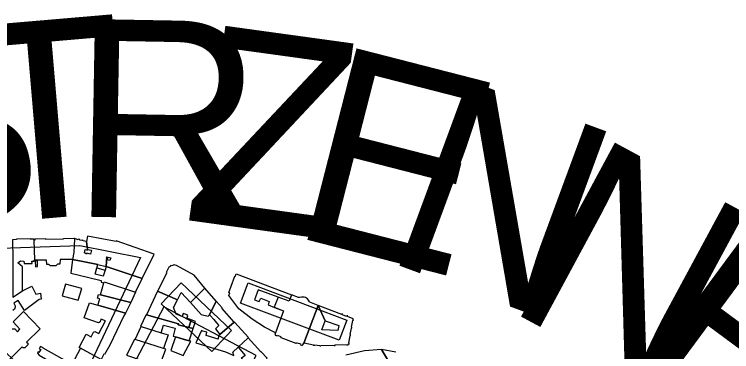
# Model space of a CAD drawing. Extents: x -293619 to -291580, y 30940 to 32770.
# Drawn here: x -291637.79 to -291625.16, y 30983.17 to 30989.1 of the extents above; entities that cross this region are included whole.
import ezdxf

# ---------------------------------------------------------------- set-up
doc = ezdxf.new("R2010")
doc.units = 0
doc.layers.add('RAMKA_I_OPISY', color=7, linetype='Continuous')

msp = doc.modelspace()

# ---------------------------------------------------------------- linework, layer by layer
at = {"layer": 'RAMKA_I_OPISY'}
for points in [[(-291637.424, 30984.781), (-291637.435, 30985.137), (-291637.435, 30985.151), (-291637.506, 30985.149), (-291637.506, 30985.157), (-291637.751, 30985.15), (-291637.751, 30985.143), (-291637.821, 30985.141), (-291637.814, 30984.792), (-291637.814, 30984.134), (-291637.642, 30984.241), (-291637.646, 30984.666), (-291637.724, 30984.735), (-291637.68, 30984.768), (-291637.618, 30984.766), (-291637.615, 30984.725), (-291637.476, 30984.726), (-291637.477, 30984.767), (-291637.438, 30984.767), (-291637.438, 30984.779)], [(-291636.763, 30984.796), (-291636.981, 30984.794), (-291636.986, 30984.713), (-291637.028, 30984.712), (-291637.058, 30984.68), (-291637.148, 30984.68), (-291637.183, 30984.708), (-291637.214, 30984.708), (-291637.223, 30984.782), (-291637.424, 30984.781), (-291637.435, 30985.137), (-291637.422, 30985.138), (-291637.422, 30985.157), (-291637.237, 30985.16), (-291637.237, 30985.152), (-291636.924, 30985.158), (-291636.924, 30985.164), (-291636.737, 30985.167), (-291636.728, 30985.158), (-291636.741, 30984.917)], [(-291635.536, 30984.46), (-291635.325, 30984.887), (-291635.994, 30985.122), (-291635.997, 30985.113), (-291636.498, 30985.205), (-291636.519, 30985.108), (-291636.497, 30984.972), (-291636.429, 30984.955), (-291636.444, 30984.889), (-291636.513, 30984.907), (-291636.517, 30984.888), (-291636.55, 30984.908), (-291636.54, 30984.967), (-291636.501, 30984.957), (-291636.497, 30984.972), (-291636.519, 30985.108), (-291636.577, 30985.122), (-291636.575, 30985.129), (-291636.593, 30985.134), (-291636.595, 30985.126), (-291636.637, 30985.136), (-291636.635, 30985.143), (-291636.659, 30985.149), (-291636.661, 30985.142), (-291636.71, 30985.155), (-291636.723, 30985.165), (-291636.728, 30985.158), (-291636.741, 30984.917), (-291636.763, 30984.796), (-291636.609, 30984.764), (-291636.317, 30984.704), (-291636.169, 30984.668), (-291636.159, 30984.841), (-291636.088, 30984.825), (-291636.104, 30984.778), (-291636.15, 30984.79), (-291636.144, 30984.811), (-291636.166, 30984.816), (-291636.159, 30984.841), (-291636.169, 30984.668)], [(-291638.557, 30984.978), (-291636.633, 30985.042), (-291635.568, 30984.829), (-291636.69, 30982.45), (-291637.514, 30982.748), (-291638.231, 30983.437), (-291638.643, 30984.609)], [(-291637.421, 30984.771), (-291637.416, 30984.666), (-291637.377, 30984.668), (-291637.382, 30984.773)], [(-291635.653, 30984.217), (-291635.536, 30984.46), (-291636.169, 30984.668), (-291636.189, 30984.607), (-291636.224, 30984.498), (-291636.364, 30984.535), (-291636.317, 30984.704), (-291636.609, 30984.764), (-291636.763, 30984.796), (-291636.795, 30984.555), (-291636.67, 30984.524), (-291636.259, 30984.423), (-291636.259, 30984.393), (-291636.214, 30984.381), (-291636.203, 30984.4)], [(-291636.333, 30984.646), (-291636.189, 30984.607), (-291636.224, 30984.498), (-291636.364, 30984.535)], [(-291634.433, 30984.29), (-291634.621, 30984.518), (-291634.93, 30984.687), (-291634.958, 30984.695), (-291634.966, 30984.702), (-291634.975, 30984.705), (-291634.986, 30984.693), (-291635.023, 30984.681), (-291635.033, 30984.689), (-291635.04, 30984.684), (-291635.044, 30984.669), (-291635.065, 30984.656), (-291635.112, 30984.567), (-291635.105, 30984.558), (-291635.265, 30984.236), (-291634.915, 30984.084), (-291634.85, 30984.211), (-291634.687, 30984.037)], [(-291633.193, 30983.502), (-291633.386, 30983.602), (-291633.602, 30983.747), (-291633.838, 30983.925), (-291634.014, 30984.159), (-291633.996, 30984.207), (-291634.011, 30984.216), (-291633.972, 30984.325), (-291633.908, 30984.498), (-291633.899, 30984.494), (-291633.882, 30984.544), (-291632.908, 30984.173), (-291632.951, 30984.059), (-291633.145, 30984.131), (-291633.496, 30984.263), (-291633.559, 30984.087), (-291633.475, 30984.054), (-291633.45, 30984.114), (-291633.3, 30984.056), (-291633.321, 30983.996), (-291633.208, 30983.952), (-291633.051, 30983.891)], [(-291636.601, 30984.282), (-291636.889, 30984.362), (-291636.945, 30984.154), (-291636.666, 30984.078)], [(-291635.739, 30984.037), (-291636.27, 30984.171), (-291636.214, 30984.381), (-291636.203, 30984.4), (-291635.653, 30984.217)], [(-291634.851, 30984.381), (-291633.962, 30983.545), (-291634.311, 30983.174), (-291635.2, 30984.011)], [(-291633.672, 30984.381), (-291631.934, 30983.726), (-291632.067, 30983.373), (-291633.805, 30984.028)], [(-291635.265, 30984.236), (-291635.463, 30983.82), (-291634.897, 30983.665), (-291634.903, 30983.647), (-291634.736, 30983.604), (-291634.718, 30983.599), (-291634.676, 30983.73), (-291634.749, 30983.76), (-291634.736, 30983.801), (-291634.745, 30983.818), (-291634.815, 30983.841), (-291634.834, 30983.792), (-291634.937, 30983.83), (-291634.986, 30983.948), (-291634.915, 30984.084)], [(-291634.234, 30984.058), (-291634.433, 30984.29), (-291634.687, 30984.037), (-291634.501, 30983.828), (-291634.375, 30983.797), (-291634.351, 30983.823)], [(-291635.833, 30983.852), (-291636.317, 30983.991), (-291636.285, 30984.103), (-291636.323, 30984.115), (-291636.306, 30984.18), (-291636.27, 30984.171), (-291635.739, 30984.037)], [(-291632.769, 30984.123), (-291632.784, 30984.128), (-291632.908, 30984.173), (-291632.951, 30984.059), (-291633.145, 30984.131), (-291633.211, 30983.953), (-291633.051, 30983.891), (-291633.193, 30983.502), (-291633.202, 30983.476), (-291633.195, 30983.473), (-291633.198, 30983.464), (-291633.159, 30983.449), (-291633.155, 30983.461), (-291633.1, 30983.441), (-291633.104, 30983.428), (-291633.097, 30983.426), (-291633.099, 30983.42), (-291632.83, 30983.322), (-291632.827, 30983.329), (-291632.813, 30983.323), (-291632.811, 30983.329), (-291632.752, 30983.308), (-291632.757, 30983.296), (-291632.723, 30983.284), (-291632.719, 30983.294), (-291632.709, 30983.29), (-291632.693, 30983.321), (-291632.437, 30983.984), (-291632.587, 30984.044), (-291632.594, 30984.047), (-291632.61, 30984.078), (-291632.629, 30984.101), (-291632.664, 30984.124), (-291632.688, 30984.131), (-291632.708, 30984.132), (-291632.733, 30984.132)], [(-291636.261, 30983.036), (-291636.645, 30983.245), (-291636.523, 30983.478), (-291636.437, 30983.436), (-291636.395, 30983.518), (-291636.373, 30983.527), (-291636.299, 30983.49), (-291636.182, 30983.714), (-291636.262, 30983.746), (-291636.278, 30983.695), (-291636.306, 30983.681), (-291636.56, 30983.768), (-291636.462, 30984.029), (-291636.317, 30983.991), (-291635.833, 30983.852), (-291635.858, 30983.803), (-291636.107, 30983.289), (-291636.198, 30983.124), (-291636.209, 30983.127)], [(-291633.916, 30983.691), (-291634.136, 30983.939), (-291634.129, 30983.946), (-291634.234, 30984.058), (-291634.351, 30983.823), (-291634.34, 30983.81), (-291634.278, 30983.737), (-291634.229, 30983.679), (-291634.189, 30983.632), (-291634.248, 30983.572), (-291634.171, 30983.473)], [(-291632.693, 30983.321), (-291632.685, 30983.32), (-291632.683, 30983.327), (-291632.524, 30983.294), (-291632.525, 30983.288), (-291632.506, 30983.285), (-291632.505, 30983.292), (-291632.41, 30983.283), (-291632.411, 30983.277), (-291632.393, 30983.274), (-291632.392, 30983.281), (-291632.158, 30983.289), (-291632.158, 30983.282), (-291632.138, 30983.284), (-291632.139, 30983.291), (-291631.933, 30983.298), (-291631.933, 30983.291), (-291631.912, 30983.292), (-291631.913, 30983.299), (-291631.904, 30983.299), (-291631.903, 30983.308), (-291631.896, 30983.307), (-291631.893, 30983.325), (-291631.901, 30983.327), (-291631.878, 30983.451), (-291631.871, 30983.45), (-291631.868, 30983.469), (-291631.875, 30983.472), (-291631.854, 30983.587), (-291631.847, 30983.586), (-291631.844, 30983.604), (-291631.851, 30983.605), (-291631.831, 30983.719), (-291631.823, 30983.719), (-291631.82, 30983.737), (-291631.828, 30983.739), (-291631.825, 30983.751), (-291631.923, 30983.789), (-291631.919, 30983.8), (-291631.932, 30983.805), (-291631.938, 30983.791), (-291632.011, 30983.821), (-291632.007, 30983.834), (-291632.02, 30983.839), (-291632.025, 30983.825), (-291632.437, 30983.984), (-291632.317, 30983.714), (-291632.074, 30983.634), (-291632.094, 30983.547), (-291632.373, 30983.555), (-291632.317, 30983.714), (-291632.437, 30983.984)], [(-291636.129, 30982.109), (-291634.506, 30981.253), (-291633.53, 30983.103), (-291635.153, 30983.959)], [(-291635.463, 30983.82), (-291635.473, 30983.812), (-291635.567, 30983.614), (-291635.555, 30983.613), (-291635.201, 30983.505), (-291635.16, 30983.64), (-291634.956, 30983.587), (-291634.992, 30983.443), (-291634.951, 30983.431), (-291634.798, 30983.389), (-291634.71, 30983.365), (-291634.638, 30983.579), (-291634.718, 30983.599), (-291634.736, 30983.604), (-291634.903, 30983.647), (-291634.897, 30983.665)], [(-291634.676, 30983.73), (-291634.718, 30983.599), (-291634.638, 30983.579), (-291634.599, 30983.705)], [(-291635.555, 30983.613), (-291635.201, 30983.505), (-291635.08, 30983.468), (-291635.16, 30983.228), (-291635.661, 30983.388)], [(-291633.921, 30983.106), (-291633.939, 30983.162), (-291633.848, 30983.249), (-291633.67, 30983.415), (-291633.664, 30983.42), (-291633.912, 30983.694), (-291633.916, 30983.691), (-291634.171, 30983.473), (-291634.194, 30983.452), (-291634.199, 30983.39), (-291634.41, 30983.458), (-291634.396, 30983.515), (-291634.468, 30983.536), (-291634.494, 30983.545), (-291634.59, 30983.329), (-291634.071, 30983.172)], [(-291635.661, 30983.388), (-291635.671, 30983.389), (-291635.814, 30983.114), (-291635.521, 30983.014), (-291635.517, 30983.023), (-291635.482, 30983.01), (-291635.485, 30983.002), (-291635.229, 30982.915), (-291635.123, 30983.215), (-291635.16, 30983.228)], [(-291634.951, 30983.431), (-291635.031, 30983.194), (-291634.817, 30983.107), (-291634.682, 30983.357), (-291634.71, 30983.365)], [(-291633.429, 30982.885), (-291633.339, 30983.059), (-291633.443, 30983.171), (-291633.448, 30983.171), (-291633.67, 30983.415), (-291633.848, 30983.249), (-291633.724, 30983.107), (-291633.796, 30983.05)], [(-291636.531, 30982.493), (-291636.443, 30982.705), (-291636.261, 30983.036), (-291636.621, 30983.232), (-291636.782, 30982.933), (-291636.808, 30982.949), (-291636.801, 30982.963), (-291637.281, 30983.235), (-291637.28, 30983.241), (-291637.325, 30983.264), (-291637.348, 30983.224), (-291637.322, 30983.209), (-291637.353, 30983.156), (-291637.372, 30983.167), (-291637.379, 30983.149), (-291637.349, 30983.111), (-291636.931, 30982.87), (-291636.955, 30982.825), (-291636.596, 30982.62)]]:
    msp.add_lwpolyline(points, close=True, dxfattribs=at)
for points in [[(-291637.814, 30984.134), (-291637.642, 30984.241), (-291637.48, 30984.323), (-291637.406, 30984.183), (-291637.325, 30984.201), (-291637.315, 30984.095), (-291637.351, 30984.089), (-291637.606, 30983.897), (-291637.722, 30984.072), (-291637.793, 30984.023), (-291637.785, 30984.005), (-291637.773, 30983.977), (-291637.773, 30983.953), (-291637.782, 30983.92), (-291637.811, 30983.894)], [(-291637.823, 30983.576), (-291637.781, 30983.576), (-291637.733, 30983.524), (-291637.689, 30983.57), (-291637.805, 30983.696), (-291637.625, 30983.878), (-291637.333, 30983.575), (-291637.57, 30983.34), (-291637.551, 30983.321), (-291637.548, 30983.291), (-291637.602, 30983.238), (-291637.633, 30983.241), (-291637.65, 30983.257), (-291637.768, 30983.139), (-291637.959, 30982.951)], [(-291631.203, 30983.007), (-291631.326, 30983.211), (-291631.624, 30983.189), (-291631.95, 30983.11)], [(-291631.071, 30983.165), (-291631.326, 30983.211), (-291631.203, 30983.007)]]:
    msp.add_lwpolyline(points, dxfattribs=at)

# ---------------------------------------------------------------- texts
for s, rotation, p in [('T', 4.8764, (-291638.496, 30985.408)), ('R', 358.9835, (-291636.812, 30985.551)), ('S', 10.8394, (-291640.175, 30985.087)), ('Z', 352.1622, (-291634.857, 30985.501)), ('E', 345.6121, (-291632.998, 30985.234)), ('N', 339.7422, (-291631.367, 30984.817)), ('N', 331.6371, (-291629.204, 30983.971)), ('E', 323.5319, (-291627.181, 30982.828))]:
    msp.add_text(s, height=3.477, rotation=rotation, dxfattribs=at).set_placement(p)

doc.saveas('drawing.dxf')
